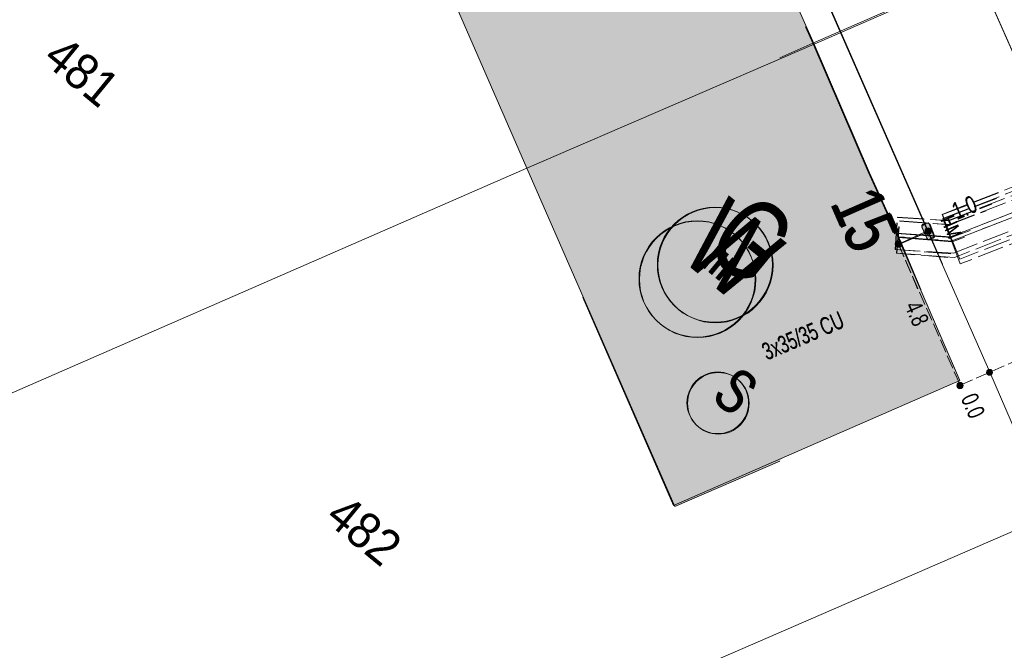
# Model space of a CAD drawing. Header units: metres. Extents: x -740 to 758, y -633 to 854.
# Tile 897 of 1056: x 300 to 331, y 165 to 184. Entities that reach past the tile are written whole.
import ezdxf

# ---------------------------------------------------------------- set-up
doc = ezdxf.new("R2010")
doc.units = ezdxf.units.M
doc.header["$MEASUREMENT"] = 0
for name, pattern in [('208_208_208_416', [1.04, 0.208, -0.208, 0.208, -0.416]), ('416_125', [0.5408, 0.416, -0.1248]), ('416_416', [0.832, 0.416, -0.416]), ('832_208', [1.04, 0.832, -0.208])]:
    doc.linetypes.add(name, pattern=pattern)
for name, color, linetype in [('Gas.LOVION', 7, 'Continuous'), ('Grundkarte.LOVION', 7, 'Continuous'), ('Grundkarte_Text.LOVION', 7, 'Continuous'), ('Strom.LOVION', 7, 'Continuous'), ('StromBemass.LOVION', 7, 'Continuous'), ('Wasser.LOVION', 7, 'Continuous')]:
    doc.layers.add(name, color=color, linetype=linetype)
doc.styles.add('ERSTELLTER_STIL_1', font='arial.ttf')

msp = doc.modelspace()

# ---------------------------------------------------------------- hatches: boundary and pattern name
at = {"layer": 'Gas.LOVION', "linetype": 'Continuous', "lineweight": 13}
for points in [[(327.842, 177.336), (327.539, 178.015), (327.199, 177.864), (327.502, 177.184)], [(327.868, 177.314), (327.565, 177.994), (327.209, 177.856), (327.528, 177.163)]]:
    msp.add_hatch(color=7, dxfattribs=at).paths.add_polyline_path(points)
at = {"layer": 'Grundkarte.LOVION', "linetype": 'Continuous', "lineweight": 18}
for points in [[(311.584, 190.293), (316.156, 179.805), (325.089, 183.663), (322.25, 190.035), (320.459, 194.146)], [(324.82, 184.207), (324.028, 183.243), (325.047, 183.698)], [(316.156, 179.805), (320.761, 169.289), (324.022, 170.702), (328.406, 176.037), (327.789, 177.513), (326.81, 179.664), (325.089, 183.663)], [(324.028, 183.243), (317.9, 175.787), (320.719, 169.324), (329.619, 173.209), (327.747, 177.548), (326.768, 179.698), (325.047, 183.698)]]:
    msp.add_hatch(color=9, dxfattribs=at).paths.add_polyline_path(points)
at = {"layer": 'Strom.LOVION', "linetype": 'Continuous', "lineweight": 13}
for points in [[(328.445, 177.971), (328.596, 177.631), (328.583, 177.615), (328.615, 177.588), (328.674, 177.594), (328.772, 177.648), (328.788, 177.635), (328.814, 177.667), (328.808, 177.726), (328.67, 178.082), (328.638, 178.108), (328.579, 178.102), (328.465, 178.061), (328.439, 178.029)], [(328.454, 177.963), (328.606, 177.623), (328.622, 177.61), (328.625, 177.58), (328.683, 177.586), (328.798, 177.627), (328.837, 177.675), (328.834, 177.704), (328.696, 178.06), (328.648, 178.1), (328.589, 178.094), (328.491, 178.04), (328.462, 178.037), (328.449, 178.021)], [(327.921, 176.974), (327.518, 177.925), (327.306, 177.83), (327.725, 176.866)], [(327.947, 176.953), (327.528, 177.916), (327.316, 177.822), (327.735, 176.858)]]:
    msp.add_hatch(color=7, dxfattribs=at).paths.add_polyline_path(points)
at = {"layer": 'StromBemass.LOVION', "linetype": 'Continuous', "lineweight": 13}
for points in [[(328.707, 177.796), (328.713, 177.805), (328.719, 177.816), (328.723, 177.827), (328.726, 177.838), (328.728, 177.85), (328.728, 177.862), (328.726, 177.873), (328.723, 177.885), (328.719, 177.896), (328.713, 177.906), (328.706, 177.916), (328.698, 177.925), (328.689, 177.932), (328.679, 177.938), (328.668, 177.943), (328.657, 177.947), (328.645, 177.949), (328.633, 177.95), (328.621, 177.949), (328.61, 177.947), (328.599, 177.943), (328.588, 177.938), (328.578, 177.932), (328.569, 177.924), (328.561, 177.915), (328.554, 177.906), (328.548, 177.895), (328.544, 177.884), (328.541, 177.873), (328.539, 177.861), (328.539, 177.849), (328.541, 177.837), (328.544, 177.826), (328.548, 177.815), (328.554, 177.805), (328.561, 177.795), (328.569, 177.786), (328.578, 177.779), (328.588, 177.773), (328.599, 177.768), (328.61, 177.764), (328.622, 177.762), (328.634, 177.761), (328.646, 177.762), (328.657, 177.764), (328.669, 177.768), (328.679, 177.773), (328.689, 177.779), (328.698, 177.787)], [(328.718, 177.787), (328.725, 177.796), (328.731, 177.807), (328.735, 177.818), (328.738, 177.829), (328.739, 177.841), (328.739, 177.853), (328.738, 177.864), (328.735, 177.876), (328.73, 177.887), (328.725, 177.897), (328.718, 177.906), (328.71, 177.915), (328.701, 177.923), (328.691, 177.929), (328.68, 177.934), (328.669, 177.937), (328.657, 177.94), (328.645, 177.94), (328.633, 177.939), (328.622, 177.937), (328.611, 177.934), (328.6, 177.929), (328.59, 177.922), (328.581, 177.915), (328.573, 177.906), (328.566, 177.896), (328.56, 177.886), (328.556, 177.875), (328.553, 177.864), (328.552, 177.852), (328.552, 177.84), (328.553, 177.828), (328.556, 177.817), (328.561, 177.806), (328.566, 177.796), (328.573, 177.786), (328.581, 177.778), (328.591, 177.77), (328.601, 177.764), (328.611, 177.759), (328.622, 177.755), (328.634, 177.753), (328.646, 177.752), (328.658, 177.753), (328.669, 177.755), (328.68, 177.759), (328.691, 177.764), (328.701, 177.771), (328.71, 177.778)], [(327.784, 177.389), (327.791, 177.399), (327.797, 177.409), (327.801, 177.42), (327.804, 177.432), (327.806, 177.444), (327.806, 177.456), (327.804, 177.468), (327.801, 177.48), (327.797, 177.491), (327.791, 177.501), (327.784, 177.511), (327.776, 177.52), (327.766, 177.528), (327.756, 177.534), (327.745, 177.539), (327.734, 177.543), (327.722, 177.545), (327.71, 177.546), (327.698, 177.545), (327.686, 177.543), (327.675, 177.539), (327.664, 177.534), (327.654, 177.527), (327.644, 177.519), (327.636, 177.511), (327.629, 177.501), (327.623, 177.49), (327.619, 177.479), (327.616, 177.467), (327.614, 177.455), (327.614, 177.443), (327.616, 177.431), (327.619, 177.42), (327.624, 177.409), (327.629, 177.398), (327.636, 177.388), (327.645, 177.38), (327.654, 177.372), (327.664, 177.366), (327.675, 177.36), (327.687, 177.357), (327.698, 177.355), (327.71, 177.354), (327.722, 177.355), (327.734, 177.357), (327.746, 177.361), (327.757, 177.366), (327.767, 177.372), (327.776, 177.38)], [(327.785, 177.393), (327.792, 177.402), (327.798, 177.413), (327.803, 177.424), (327.805, 177.436), (327.807, 177.448), (327.807, 177.46), (327.805, 177.471), (327.802, 177.483), (327.798, 177.494), (327.792, 177.505), (327.785, 177.514), (327.777, 177.523), (327.767, 177.531), (327.757, 177.537), (327.746, 177.542), (327.735, 177.546), (327.723, 177.548), (327.711, 177.549), (327.699, 177.548), (327.687, 177.546), (327.676, 177.542), (327.665, 177.537), (327.655, 177.53), (327.646, 177.523), (327.638, 177.514), (327.631, 177.504), (327.625, 177.494), (327.62, 177.483), (327.618, 177.471), (327.616, 177.459), (327.616, 177.447), (327.618, 177.435), (327.621, 177.423), (327.625, 177.412), (327.631, 177.402), (327.638, 177.392), (327.646, 177.383), (327.656, 177.376), (327.666, 177.369), (327.677, 177.364), (327.688, 177.361), (327.7, 177.358), (327.712, 177.358), (327.724, 177.358), (327.736, 177.361), (327.747, 177.364), (327.758, 177.37), (327.768, 177.376), (327.777, 177.384)], [(327.797, 177.383), (327.804, 177.392), (327.81, 177.403), (327.814, 177.414), (327.817, 177.425), (327.819, 177.437), (327.819, 177.449), (327.817, 177.461), (327.814, 177.472), (327.81, 177.483), (327.804, 177.494), (327.797, 177.503), (327.789, 177.512), (327.78, 177.519), (327.77, 177.526), (327.759, 177.531), (327.748, 177.534), (327.736, 177.536), (327.724, 177.537), (327.712, 177.536), (327.701, 177.534), (327.689, 177.53), (327.679, 177.525), (327.669, 177.519), (327.66, 177.511), (327.652, 177.503), (327.645, 177.493), (327.639, 177.483), (327.635, 177.472), (327.632, 177.46), (327.63, 177.448), (327.63, 177.437), (327.632, 177.425), (327.635, 177.413), (327.639, 177.402), (327.645, 177.392), (327.652, 177.382), (327.66, 177.374), (327.669, 177.366), (327.679, 177.36), (327.69, 177.355), (327.701, 177.351), (327.713, 177.349), (327.725, 177.348), (327.737, 177.349), (327.748, 177.351), (327.759, 177.355), (327.77, 177.36), (327.78, 177.367), (327.789, 177.374)], [(327.8, 177.384), (327.806, 177.394), (327.812, 177.404), (327.816, 177.415), (327.819, 177.426), (327.821, 177.438), (327.821, 177.45), (327.819, 177.462), (327.816, 177.473), (327.812, 177.484), (327.806, 177.494), (327.799, 177.504), (327.791, 177.512), (327.782, 177.52), (327.772, 177.526), (327.761, 177.531), (327.75, 177.534), (327.739, 177.537), (327.727, 177.537), (327.715, 177.537), (327.704, 177.534), (327.693, 177.531), (327.682, 177.526), (327.672, 177.519), (327.663, 177.512), (327.655, 177.503), (327.648, 177.494), (327.642, 177.483), (327.638, 177.472), (327.635, 177.461), (327.634, 177.449), (327.634, 177.438), (327.635, 177.426), (327.638, 177.415), (327.643, 177.404), (327.648, 177.393), (327.655, 177.384), (327.663, 177.375), (327.673, 177.368), (327.682, 177.362), (327.693, 177.357), (327.704, 177.353), (327.716, 177.351), (327.728, 177.35), (327.739, 177.351), (327.751, 177.353), (327.762, 177.357), (327.773, 177.362), (327.783, 177.368), (327.792, 177.376)], [(330.618, 173.401), (330.625, 173.411), (330.63, 173.421), (330.635, 173.432), (330.637, 173.443), (330.639, 173.454), (330.639, 173.466), (330.637, 173.477), (330.634, 173.489), (330.63, 173.499), (330.624, 173.509), (330.618, 173.519), (330.61, 173.527), (330.601, 173.535), (330.591, 173.541), (330.58, 173.546), (330.569, 173.549), (330.558, 173.551), (330.546, 173.552), (330.535, 173.551), (330.524, 173.549), (330.513, 173.545), (330.502, 173.54), (330.492, 173.534), (330.483, 173.527), (330.475, 173.518), (330.469, 173.509), (330.463, 173.499), (330.459, 173.488), (330.456, 173.477), (330.455, 173.465), (330.455, 173.454), (330.456, 173.442), (330.459, 173.431), (330.463, 173.42), (330.469, 173.41), (330.476, 173.401), (330.484, 173.392), (330.493, 173.385), (330.503, 173.379), (330.513, 173.374), (330.524, 173.37), (330.535, 173.368), (330.547, 173.368), (330.559, 173.368), (330.57, 173.371), (330.581, 173.374), (330.591, 173.379), (330.601, 173.385), (330.61, 173.393)], [(330.618, 173.401), (330.625, 173.411), (330.63, 173.421), (330.635, 173.432), (330.637, 173.443), (330.639, 173.454), (330.639, 173.466), (330.637, 173.477), (330.634, 173.489), (330.63, 173.499), (330.624, 173.509), (330.618, 173.519), (330.61, 173.527), (330.601, 173.535), (330.591, 173.541), (330.58, 173.546), (330.569, 173.549), (330.558, 173.551), (330.546, 173.552), (330.535, 173.551), (330.524, 173.549), (330.513, 173.545), (330.502, 173.54), (330.492, 173.534), (330.483, 173.527), (330.475, 173.518), (330.469, 173.509), (330.463, 173.499), (330.459, 173.488), (330.456, 173.477), (330.455, 173.465), (330.455, 173.454), (330.456, 173.442), (330.459, 173.431), (330.463, 173.42), (330.469, 173.41), (330.476, 173.401), (330.484, 173.392), (330.493, 173.385), (330.503, 173.379), (330.513, 173.374), (330.524, 173.37), (330.535, 173.368), (330.547, 173.368), (330.559, 173.368), (330.57, 173.371), (330.581, 173.374), (330.591, 173.379), (330.601, 173.385), (330.61, 173.393)], [(329.698, 172.986), (329.705, 172.995), (329.71, 173.006), (329.715, 173.017), (329.718, 173.028), (329.719, 173.039), (329.719, 173.051), (329.717, 173.063), (329.714, 173.074), (329.71, 173.085), (329.705, 173.095), (329.698, 173.104), (329.69, 173.113), (329.681, 173.12), (329.671, 173.126), (329.66, 173.131), (329.649, 173.135), (329.638, 173.137), (329.626, 173.138), (329.614, 173.137), (329.603, 173.135), (329.592, 173.131), (329.581, 173.126), (329.572, 173.12), (329.563, 173.112), (329.555, 173.104), (329.548, 173.094), (329.542, 173.084), (329.538, 173.073), (329.535, 173.062), (329.534, 173.05), (329.534, 173.039), (329.535, 173.027), (329.538, 173.016), (329.543, 173.005), (329.548, 172.995), (329.555, 172.986), (329.563, 172.977), (329.572, 172.97), (329.582, 172.964), (329.593, 172.959), (329.604, 172.955), (329.615, 172.953), (329.627, 172.952), (329.638, 172.953), (329.65, 172.955), (329.661, 172.959), (329.671, 172.964), (329.681, 172.97), (329.69, 172.978)], [(329.705, 172.993), (329.712, 173.003), (329.718, 173.013), (329.722, 173.024), (329.725, 173.035), (329.727, 173.047), (329.726, 173.059), (329.725, 173.071), (329.722, 173.082), (329.718, 173.093), (329.712, 173.104), (329.705, 173.113), (329.697, 173.122), (329.688, 173.129), (329.678, 173.136), (329.667, 173.141), (329.656, 173.144), (329.644, 173.146), (329.632, 173.147), (329.62, 173.146), (329.609, 173.144), (329.597, 173.14), (329.587, 173.135), (329.577, 173.129), (329.568, 173.121), (329.559, 173.113), (329.553, 173.103), (329.547, 173.093), (329.543, 173.082), (329.54, 173.07), (329.538, 173.058), (329.538, 173.047), (329.54, 173.035), (329.543, 173.023), (329.547, 173.012), (329.553, 173.002), (329.56, 172.992), (329.568, 172.984), (329.577, 172.976), (329.587, 172.97), (329.598, 172.965), (329.609, 172.961), (329.621, 172.959), (329.633, 172.958), (329.644, 172.959), (329.656, 172.962), (329.667, 172.965), (329.678, 172.97), (329.688, 172.977), (329.697, 172.984)]]:
    msp.add_hatch(color=7, dxfattribs=at).paths.add_polyline_path(points)
at = {"layer": 'Wasser.LOVION', "linetype": 'Continuous', "lineweight": 13}
for points in [[(327.83, 177.453), (327.456, 178.111), (327.135, 177.917), (327.493, 177.272)], [(327.84, 177.444), (327.482, 178.089), (327.145, 177.908), (327.519, 177.251)]]:
    msp.add_hatch(color=7, dxfattribs=at).paths.add_polyline_path(points)

# ---------------------------------------------------------------- linework, layer by layer
at = {"layer": 'Gas.LOVION', "color": 1, "linetype": 'Continuous', "lineweight": 18}
for points in [[(332.398, 180.86), (327.104, 192.83), (319.513, 210.62), (307.683, 236.847), (293.119, 237.831), (281.226, 238.856), (259.182, 240.927), (255.099, 241.725), (248.236, 244.054), (248.084, 244.098), (229.447, 250.315), (217.42, 256.188), (203.346, 263.797), (183.783, 273.441)], [(428.918, -16.688), (423.232, -12.796), (422.319, -12.073), (420.334, -10.818), (417.39, -4.279), (409.637, 12.889), (396.287, 43.785), (387.308, 45.537), (387.124, 45.608), (386.241, 46.926), (376.008, 61.959), (373.16, 66.454), (372.737, 67.152), (375.494, 84.593), (368.346, 100.268), (368.027, 100.961), (364.679, 108.451), (361.81, 114.821), (356.978, 125.55), (353.595, 133.85), (344.452, 153.911), (336.136, 172.457), (328.782, 189.028)]]:
    msp.add_lwpolyline(points, dxfattribs=at)
at = {"layer": 'Gas.LOVION', "color": 7, "linetype": '832_208', "lineweight": 13}
for points in [[(327.745, 178.168), (329.294, 178.054), (340.2, 182.283), (341.05, 182.661), (341.45, 181.74), (340.584, 181.374), (329.452, 177.035), (327.651, 177.169)], [(329.635, 176.831), (329.098, 178.242), (340.103, 182.524), (340.653, 181.13)]]:
    msp.add_lwpolyline(points, close=True, dxfattribs=at)
at = {"layer": 'Gas.LOVION', "color": 5, "linetype": 'Continuous', "lineweight": 18}
for points in [[(341.778, 182.466), (341.693, 182.429), (341.242, 182.207), (340.379, 181.812), (329.358, 177.543), (327.69, 177.675)], [(329.769, 177.663), (329.384, 177.522), (327.716, 177.654)]]:
    msp.add_lwpolyline(points, dxfattribs=at)
at = {"layer": 'Gas.LOVION', "color": 252, "linetype": '208_208_208_416', "lineweight": 18}
for points in [[(327.69, 177.675), (329.358, 177.543), (340.379, 181.812), (341.242, 182.207)], [(329.358, 177.543), (340.379, 181.812)], [(327.716, 177.654), (329.384, 177.522), (329.769, 177.663), (329.384, 177.522)]]:
    msp.add_lwpolyline(points, dxfattribs=at)
at = {"layer": 'Gas.LOVION', "color": 7, "linetype": '832_208', "lineweight": 13}
for points in [[(329.466, 177.293), (329.108, 178.233), (330.76, 178.868)], [(329.254, 177.036), (327.661, 177.161), (327.755, 178.16), (329.303, 178.046), (330.443, 178.482)]]:
    msp.add_lwpolyline(points, dxfattribs=at)
at = {"layer": 'Gas.LOVION', "color": 5, "linetype": 'Continuous', "lineweight": 18}
for centre, radius in [((322.004, 176.806), 1.789), ((322.023, 176.791), 1.792)]:
    msp.add_circle(centre, radius, dxfattribs=at)
at = {"layer": 'Grundkarte.LOVION', "color": 8, "linetype": 'Continuous', "lineweight": 18}
for points in [[(317.18, 162.378), (294.832, 152.745), (288.291, 167.652), (316.156, 179.805), (325.089, 183.663), (334.16, 187.624), (335.459, 184.618), (334.16, 187.624), (332.261, 191.931), (331.335, 194.145), (327.607, 202.648), (320, 219.992), (315.845, 229.546), (315.035, 231.181), (310.777, 240.873)], [(331.873, 192.788), (332.219, 191.965), (334.118, 187.658), (325.047, 183.698), (324.028, 183.243)], [(324.028, 183.243), (325.047, 183.698), (334.118, 187.658), (335.827, 183.776), (336.753, 181.561), (340.676, 172.576), (340.618, 172.57), (301.206, 155.476)], [(324.82, 184.207), (325.047, 183.698), (324.028, 183.243)], [(324.022, 170.702), (320.761, 169.289), (316.156, 179.805), (325.089, 183.663), (326.81, 179.664), (327.789, 177.513), (328.406, 176.037)], [(324.028, 183.243), (325.047, 183.698), (326.768, 179.698), (327.747, 177.548), (329.619, 173.209), (320.719, 169.324), (317.9, 175.787)], [(301.206, 155.476), (340.618, 172.57), (343.223, 166.175), (343.456, 165.606), (343.663, 165.006), (343.895, 164.437), (344.308, 163.237), (344.541, 162.668), (344.954, 161.467), (345.187, 160.899), (345.6, 159.698), (345.775, 159.124), (346.007, 158.555), (346.627, 156.754), (346.763, 156.265), (346.932, 155.749), (347.095, 155.292), (347.264, 154.777), (339.18, 151.297), (330.274, 147.471), (302.397, 135.435), (296.267, 149.466)]]:
    msp.add_lwpolyline(points, dxfattribs=at)
for points in [[(288.291, 167.652), (281.733, 182.734), (327.607, 202.648), (331.335, 194.145), (332.261, 191.931), (334.16, 187.624), (325.089, 183.663), (316.156, 179.805)], [(311.584, 190.293), (320.459, 194.146), (322.25, 190.035), (325.089, 183.663), (316.156, 179.805)]]:
    msp.add_lwpolyline(points, close=True, dxfattribs=at)
at = {"layer": 'Strom.LOVION', "color": 150, "linetype": 'Continuous', "lineweight": 18}
for points in [[(329.083, 176.827), (328.644, 177.833), (323.261, 190.12), (317.478, 203.623), (313.568, 212.329), (310.049, 220.201)], [(357.77, 120.78), (356.13, 124.551), (348.659, 134.756), (345.692, 138.811), (343.828, 143.062), (342.172, 146.846), (338.366, 155.547), (334.471, 164.403), (330.555, 173.463), (328.618, 177.855), (325.48, 185.011)]]:
    msp.add_lwpolyline(points, dxfattribs=at)
at = {"layer": 'Strom.LOVION', "color": 7, "linetype": 'Continuous', "lineweight": 13}
for points in [[(328.445, 177.971), (328.439, 178.029), (328.465, 178.061), (328.579, 178.102), (328.638, 178.108), (328.67, 178.082), (328.808, 177.726), (328.814, 177.667), (328.788, 177.635), (328.772, 177.648), (328.674, 177.594), (328.615, 177.588), (328.583, 177.615), (328.596, 177.631)], [(328.454, 177.963), (328.449, 178.021), (328.462, 178.037), (328.491, 178.04), (328.589, 178.094), (328.648, 178.1), (328.696, 178.06), (328.834, 177.704), (328.837, 177.675), (328.798, 177.627), (328.683, 177.586), (328.625, 177.58), (328.622, 177.61), (328.606, 177.623)]]:
    msp.add_lwpolyline(points, close=True, dxfattribs=at)
at = {"layer": 'Strom.LOVION', "color": 5, "linetype": 'Continuous', "lineweight": 18}
for points in [[(328.618, 177.855), (327.713, 177.441)], [(328.644, 177.833), (327.723, 177.433)]]:
    msp.add_lwpolyline(points, dxfattribs=at)
at = {"layer": 'Strom.LOVION', "color": 1, "linetype": 'Continuous', "lineweight": 18}
for centre in [(322.094, 172.512), (322.112, 172.497)]:
    msp.add_circle(centre, 0.958, dxfattribs=at)
at = {"layer": 'StromBemass.LOVION', "color": 7, "linetype": '416_125', "lineweight": 13}
for points in [[(328.618, 177.855), (327.713, 177.441), (329.634, 173.063), (339.159, 177.215)], [(328.644, 177.833), (327.723, 177.433), (328.356, 175.943)]]:
    msp.add_lwpolyline(points, dxfattribs=at)
at = {"layer": 'StromBemass.LOVION', "color": 7, "linetype": 'Continuous', "lineweight": 13}
for centre, radius in [((328.634, 177.855), 0.0944), ((328.646, 177.846), 0.0939), ((327.71, 177.45), 0.0959), ((327.712, 177.453), 0.0956), ((327.724, 177.443), 0.0943), ((327.727, 177.444), 0.0936), ((330.547, 173.46), 0.0922), ((330.547, 173.46), 0.0922), ((329.626, 173.045), 0.0927), ((329.632, 173.053), 0.0944)]:
    msp.add_circle(centre, radius, dxfattribs=at)
at = {"layer": 'Wasser.LOVION', "color": 7, "linetype": '832_208', "lineweight": 13}
for points in [[(327.675, 178.28), (329.266, 178.184), (340.356, 182.505), (340.647, 182.696), (341.172, 181.86), (340.812, 181.618), (329.425, 177.165), (327.61, 177.283)], [(329.62, 176.977), (329.07, 178.372), (340.301, 182.765), (340.851, 181.371)]]:
    msp.add_lwpolyline(points, close=True, dxfattribs=at)
at = {"layer": 'Wasser.LOVION', "color": 150, "linetype": 'Continuous', "lineweight": 18}
for points in [[(341.105, 182.696), (341.117, 182.579), (341.144, 182.449), (340.895, 182.277), (340.577, 182.053), (329.331, 177.673), (327.649, 177.79)], [(329.941, 177.872), (329.357, 177.652), (327.659, 177.781)]]:
    msp.add_lwpolyline(points, dxfattribs=at)
at = {"layer": 'Wasser.LOVION', "color": 252, "linetype": '416_416', "lineweight": 18}
for points in [[(327.649, 177.79), (329.331, 177.673), (340.577, 182.053), (340.895, 182.277)], [(329.331, 177.673), (340.577, 182.053)], [(327.659, 177.781), (329.357, 177.652), (329.941, 177.872), (329.357, 177.652)]]:
    msp.add_lwpolyline(points, dxfattribs=at)
at = {"layer": 'Wasser.LOVION', "color": 7, "linetype": '832_208', "lineweight": 13}
for points in [[(329.479, 177.309), (329.08, 178.364), (330.932, 179.077)], [(329.347, 177.148), (327.62, 177.275), (327.685, 178.272), (329.276, 178.176), (330.615, 178.691)]]:
    msp.add_lwpolyline(points, dxfattribs=at)
at = {"layer": 'Wasser.LOVION', "color": 94, "linetype": 'Continuous', "lineweight": 18}
for centre, radius in [((321.453, 176.365), 1.808), ((321.468, 176.352), 1.811)]:
    msp.add_circle(centre, radius, dxfattribs=at)

# ---------------------------------------------------------------- texts
at = {"layer": 'Gas.LOVION', "color": 5, "linetype": 'Continuous', "lineweight": 18, "attachment_point": 7, "style": 'ERSTELLTER_STIL_1'}
for s, insert, char_height, rotation in [('{\\A1;\\W0.71561x;G}', (321.587, 177.221), 2.48984, 320.5839), ('{\\A1;\\W0.71562x;G}', (321.597, 177.213), 2.4898, 320.5848)]:
    msp.add_mtext(s, dxfattribs=dict(at, insert=insert, char_height=char_height, rotation=rotation))
at = {"layer": 'Grundkarte_Text.LOVION', "color": 7, "linetype": 'Continuous', "lineweight": 13, "attachment_point": 7, "style": 'ERSTELLTER_STIL_1'}
for s, insert, char_height, rotation in [('{\\A1;\\W0.89450x;481}', (301.047, 183.116), 1.12432, 320.5838), ('{\\A1;\\W0.89451x;III}', (321.501, 176.826), 0.83073, 320.5841), ('{\\A1;\\W0.89451x;III}', (321.543, 176.791), 0.83073, 320.5841), ('{\\A1;\\W0.89450x;482}', (309.825, 168.848), 1.12432, 320.5838)]:
    msp.add_mtext(s, dxfattribs=dict(at, insert=insert, char_height=char_height, rotation=rotation))
at = {"layer": 'Grundkarte_Text.LOVION', "color": 8, "linetype": 'Continuous', "lineweight": 18, "char_height": 1.60081, "attachment_point": 7, "rotation": 293.636, "style": 'ERSTELLTER_STIL_1'}
for insert in [(325.549, 178.719), (325.591, 178.684)]:
    msp.add_mtext('{\\A1;\\W0.71560x;15}', dxfattribs=dict(at, insert=insert))
at = {"layer": 'Strom.LOVION', "color": 7, "linetype": 'Continuous', "lineweight": 13, "char_height": 0.44461, "attachment_point": 7, "style": 'ERSTELLTER_STIL_1'}
for s, insert, rotation in [('{\\A1;\\W0.71563x;HM}', (329.014, 178.213), 293.245), ('{\\A1;\\W0.71560x;HM}', (329.024, 178.205), 293.2454)]:
    msp.add_mtext(s, dxfattribs=dict(at, insert=insert, rotation=rotation))
at = {"layer": 'Strom.LOVION', "color": 5, "linetype": 'Continuous', "lineweight": 18, "attachment_point": 7, "style": 'ERSTELLTER_STIL_1'}
for insert, char_height, rotation in [((323.618, 173.825), 0.53355, 23.2426), ((323.628, 173.817), 0.53356, 23.2425)]:
    msp.add_mtext('{\\A1;\\W0.67981x;3x35/35 CU }', dxfattribs=dict(at, insert=insert, char_height=char_height, rotation=rotation))
at = {"layer": 'Strom.LOVION', "color": 1, "linetype": 'Continuous', "lineweight": 18, "attachment_point": 7, "style": 'ERSTELLTER_STIL_1'}
for s, insert, char_height, rotation in [('{\\A1;\\W0.71557x;S}', (321.84, 172.632), 1.37441, 320.5841), ('{\\A1;\\W0.71560x;S}', (321.867, 172.611), 1.37445, 320.5827)]:
    msp.add_mtext(s, dxfattribs=dict(at, insert=insert, char_height=char_height, rotation=rotation))
at = {"layer": 'StromBemass.LOVION', "color": 7, "linetype": 'Continuous', "lineweight": 13, "attachment_point": 7, "style": 'ERSTELLTER_STIL_1'}
for s, insert, char_height, rotation in [('{\\A1;\\W0.71553x;1.0}', (329.529, 178.193), 0.53355, 23.2426), ('{\\A1;\\W0.71562x;1.0}', (329.538, 178.185), 0.53353, 23.2374), ('{\\A1;\\W0.71558x;4.8}', (327.891, 175.521), 0.53355, 293.2447), ('{\\A1;\\W0.71558x;0.0}', (329.637, 172.654), 0.53355, 293.2447)]:
    msp.add_mtext(s, dxfattribs=dict(at, insert=insert, char_height=char_height, rotation=rotation))
at = {"layer": 'Wasser.LOVION', "color": 94, "linetype": 'Continuous', "lineweight": 18, "attachment_point": 7, "style": 'ERSTELLTER_STIL_1'}
for s, insert, char_height, rotation in [('{\\A1;\\W0.71561x;W}', (320.846, 177.049), 2.4898, 320.5848), ('{\\A1;\\W0.71562x;W}', (320.856, 177.041), 2.48984, 320.5839)]:
    msp.add_mtext(s, dxfattribs=dict(at, insert=insert, char_height=char_height, rotation=rotation))

doc.saveas('drawing.dxf')
